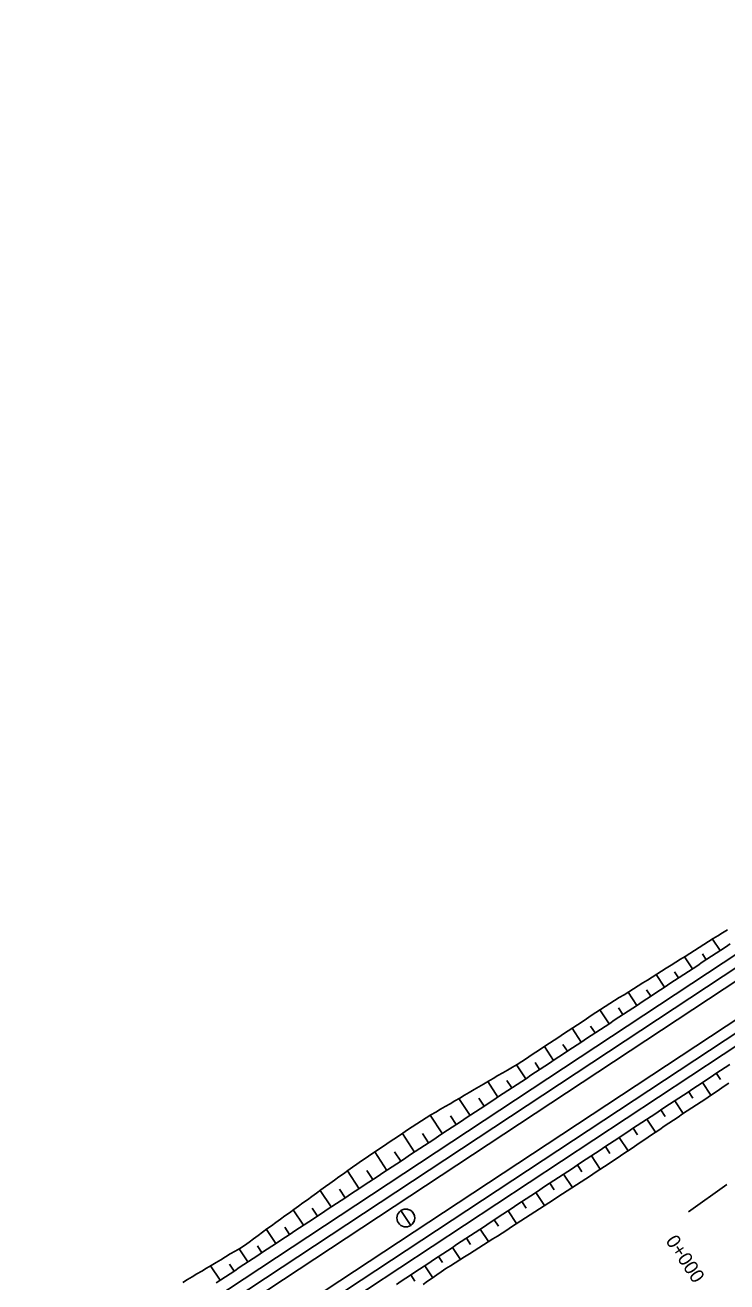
# Model space of a CAD drawing. Extents: x 6503541 to 6503743, y 5888004 to 5888145.
# Drawn here: x 6503592.607 to 6503594.125, y 5888048.414 to 5888051.132 of the extents above; entities that cross this region are included whole.
import ezdxf

# ---------------------------------------------------------------- set-up
doc = ezdxf.new("R2010")
doc.units = 0
doc.layers.add('12', color=7, linetype='Continuous')

msp = doc.modelspace()

# ---------------------------------------------------------------- linework, layer by layer
at = {"layer": '12'}
for p, q in [((6503592.6202, 5888048.0879), (6503601.3481, 5888053.842)), ((6503592.6334, 5888048.0679), (6503601.3614, 5888053.822)), ((6503592.6717, 5888048.0098), (6503601.3997, 5888053.7639)), ((6503592.6849, 5888047.9897), (6503601.4129, 5888053.7438)), ((6503592.607, 5888048.108), (6503596.172, 5888050.4583)), ((6503592.6981, 5888047.9697), (6503596.2638, 5888050.3205)), ((6503594.111, 5888049.1305), (6503594.0946, 5888049.1554)), ((6503594.0509, 5888049.0909), (6503594.0336, 5888049.117)), ((6503594.0725, 5888049.1234), (6503594.0809, 5888049.1107)), ((6503594.012, 5888049.0844), (6503594.0208, 5888049.0711)), ((6503593.9908, 5888049.0512), (6503593.9727, 5888049.0786)), ((6503593.9306, 5888049.0116), (6503593.9117, 5888049.0403)), ((6503593.9515, 5888049.0454), (6503593.9607, 5888049.0314)), ((6503593.8705, 5888048.972), (6503593.8508, 5888049.0019)), ((6503593.8908, 5888049.0067), (6503593.9006, 5888048.9918)), ((6503593.8104, 5888048.9324), (6503593.7907, 5888048.9623)), ((6503593.8306, 5888048.9672), (6503593.8405, 5888048.9522)), ((6503593.7503, 5888048.8927), (6503593.7305, 5888048.9227)), ((6503593.7705, 5888048.9275), (6503593.7804, 5888048.9125)), ((6503593.6902, 5888048.8531), (6503593.6702, 5888048.8834)), ((6503593.7104, 5888048.8879), (6503593.7203, 5888048.8729)), ((6503594.1119, 5888048.8512), (6503594.1029, 5888048.8648)), ((6503593.6301, 5888048.8135), (6503593.6081, 5888048.8469)), ((6503593.6497, 5888048.8492), (6503593.6601, 5888048.8333)), ((6503594.0729, 5888048.845), (6503594.091, 5888048.8174)), ((6503593.57, 5888048.7738), (6503593.5458, 5888048.8104)), ((6503593.5885, 5888048.8111), (6503593.6, 5888048.7937)), ((6503594.052, 5888048.8112), (6503594.0428, 5888048.8252)), ((6503593.9919, 5888048.7716), (6503593.9827, 5888048.7855)), ((6503594.0127, 5888048.8053), (6503594.0309, 5888048.7778)), ((6503593.5099, 5888048.7342), (6503593.4836, 5888048.774)), ((6503593.5273, 5888048.7731), (6503593.5399, 5888048.754)), ((6503593.9526, 5888048.7657), (6503593.9712, 5888048.7375)), ((6503593.4497, 5888048.6946), (6503593.4233, 5888048.7348)), ((6503593.4665, 5888048.7346), (6503593.4798, 5888048.7144)), ((6503593.932, 5888048.7316), (6503593.9226, 5888048.7459)), ((6503593.872, 5888048.6917), (6503593.8625, 5888048.7063)), ((6503593.8925, 5888048.7261), (6503593.9116, 5888048.6972)), ((6503593.3896, 5888048.6549), (6503593.3634, 5888048.6948)), ((6503593.4065, 5888048.6948), (6503593.4197, 5888048.6748)), ((6503593.8324, 5888048.6865), (6503593.8515, 5888048.6575)), ((6503593.3295, 5888048.6153), (6503593.3042, 5888048.6537)), ((6503593.3466, 5888048.6549), (6503593.3596, 5888048.6351)), ((6503593.812, 5888048.652), (6503593.8024, 5888048.6666)), ((6503593.7517, 5888048.6127), (6503593.7422, 5888048.627)), ((6503593.7723, 5888048.6468), (6503593.7914, 5888048.6178)), ((6503594.1255, 5888048.6246), (6503594.0423, 5888048.5655)), ((6503593.2694, 5888048.5757), (6503593.2457, 5888048.6117)), ((6503593.2872, 5888048.6142), (6503593.2995, 5888048.5955)), ((6503593.7122, 5888048.6072), (6503593.7309, 5888048.5787)), ((6503593.2093, 5888048.5361), (6503593.1873, 5888048.5694)), ((6503593.2279, 5888048.5732), (6503593.2394, 5888048.5559)), ((6503593.6521, 5888048.5676), (6503593.6705, 5888048.5397)), ((6503593.6914, 5888048.5733), (6503593.6821, 5888048.5874)), ((6503593.6311, 5888048.5339), (6503593.622, 5888048.5477)), ((6503593.1492, 5888048.4964), (6503593.129, 5888048.5271)), ((6503593.1687, 5888048.5322), (6503593.1792, 5888048.5162)), ((6503593.592, 5888048.5279), (6503593.6099, 5888048.5008)), ((6503593.0891, 5888048.4568), (6503593.0703, 5888048.4853)), ((6503593.1095, 5888048.4913), (6503593.1191, 5888048.4766)), ((6503593.5318, 5888048.4883), (6503593.549, 5888048.4623)), ((6503593.5707, 5888048.4948), (6503593.5619, 5888048.5081)), ((6503593.5102, 5888048.4557), (6503593.5018, 5888048.4685)), ((6503593.029, 5888048.4172), (6503593.0083, 5888048.4485)), ((6503593.0491, 5888048.452), (6503593.059, 5888048.437)), ((6503593.4717, 5888048.4487), (6503593.4889, 5888048.4226)), ((6503593.4505, 5888048.4155), (6503593.4417, 5888048.4289))]:
    msp.add_line(p, q, dxfattribs=at)
for points in [[(6503592.9479, 5888048.4124), (6503592.9582, 5888048.4185), (6503592.9685, 5888048.4247), (6503592.9788, 5888048.4309), (6503592.9891, 5888048.437), (6503592.9994, 5888048.4432), (6503593.0097, 5888048.4493), (6503593.0201, 5888048.4555), (6503593.0304, 5888048.4617), (6503593.0407, 5888048.4678), (6503593.051, 5888048.474), (6503593.0614, 5888048.48), (6503593.0717, 5888048.4861), (6503593.0818, 5888048.4927), (6503593.0915, 5888048.4998), (6503593.1012, 5888048.5069), (6503593.1109, 5888048.514), (6503593.1206, 5888048.521), (6503593.1303, 5888048.5281), (6503593.14, 5888048.5351), (6503593.1498, 5888048.5422), (6503593.1595, 5888048.5492), (6503593.1692, 5888048.5563), (6503593.1789, 5888048.5633), (6503593.1887, 5888048.5704), (6503593.1984, 5888048.5774), (6503593.2081, 5888048.5845), (6503593.2178, 5888048.5915), (6503593.2276, 5888048.5986), (6503593.2373, 5888048.6056), (6503593.247, 5888048.6127), (6503593.2567, 5888048.6197), (6503593.2665, 5888048.6268), (6503593.2762, 5888048.6338), (6503593.286, 5888048.6408), (6503593.2958, 5888048.6477), (6503593.3056, 5888048.6547), (6503593.3153, 5888048.6617), (6503593.3251, 5888048.6686), (6503593.3349, 5888048.6756), (6503593.3448, 5888048.6823), (6503593.3548, 5888048.689), (6503593.3648, 5888048.6957), (6503593.3748, 5888048.7024), (6503593.3847, 5888048.709), (6503593.3947, 5888048.7157), (6503593.4047, 5888048.7224), (6503593.4147, 5888048.729), (6503593.4246, 5888048.7357), (6503593.4346, 5888048.7424), (6503593.4446, 5888048.749), (6503593.4546, 5888048.7557), (6503593.4645, 5888048.7624), (6503593.4747, 5888048.7688), (6503593.4851, 5888048.7748), (6503593.4954, 5888048.7809), (6503593.5058, 5888048.787), (6503593.5162, 5888048.7931), (6503593.5266, 5888048.7991), (6503593.5369, 5888048.8052), (6503593.5473, 5888048.8113), (6503593.5577, 5888048.8173), (6503593.568, 5888048.8234), (6503593.5784, 5888048.8295), (6503593.5888, 5888048.8356), (6503593.5991, 5888048.8416), (6503593.6095, 5888048.8477), (6503593.6199, 5888048.8538), (6503593.6302, 5888048.8599), (6503593.6406, 5888048.8659), (6503593.651, 5888048.872), (6503593.6614, 5888048.8781), (6503593.6717, 5888048.8842), (6503593.6818, 5888048.8907), (6503593.6918, 5888048.8972), (6503593.7019, 5888048.9038), (6503593.7119, 5888048.9104), (6503593.7219, 5888048.917), (6503593.7319, 5888048.9236), (6503593.742, 5888048.9302), (6503593.752, 5888048.9368), (6503593.762, 5888048.9434), (6503593.772, 5888048.95), (6503593.782, 5888048.9566), (6503593.7921, 5888048.9632), (6503593.8021, 5888048.9698), (6503593.8121, 5888048.9764), (6503593.8221, 5888048.983), (6503593.8321, 5888048.9897), (6503593.8422, 5888048.9963), (6503593.8522, 5888049.0029), (6503593.8622, 5888049.0095), (6503593.8722, 5888049.0161), (6503593.8824, 5888049.0225), (6503593.8926, 5888049.0287), (6503593.9029, 5888049.0349), (6503593.9132, 5888049.0412), (6503593.9234, 5888049.0475), (6503593.9335, 5888049.0539), (6503593.9437, 5888049.0603), (6503593.9538, 5888049.0667), (6503593.964, 5888049.0731), (6503593.9741, 5888049.0795), (6503593.9843, 5888049.0859), (6503593.9944, 5888049.0923), (6503594.0046, 5888049.0987), (6503594.0147, 5888049.1051), (6503594.0249, 5888049.1115), (6503594.0351, 5888049.1179), (6503594.0452, 5888049.1243), (6503594.0554, 5888049.1307), (6503594.0655, 5888049.1371), (6503594.0757, 5888049.1435), (6503594.0858, 5888049.1499), (6503594.096, 5888049.1563), (6503594.1062, 5888049.1626), (6503594.1163, 5888049.169), (6503594.1265, 5888049.1754)], [(6503593.0203, 5888048.4115), (6503593.0303, 5888048.4181), (6503593.0404, 5888048.4247), (6503593.0504, 5888048.4313), (6503593.0604, 5888048.4379), (6503593.0704, 5888048.4445), (6503593.0804, 5888048.4511), (6503593.0904, 5888048.4577), (6503593.1005, 5888048.4644), (6503593.1105, 5888048.471), (6503593.1205, 5888048.4776), (6503593.1305, 5888048.4842), (6503593.1405, 5888048.4908), (6503593.1506, 5888048.4974), (6503593.1606, 5888048.504), (6503593.1706, 5888048.5106), (6503593.1806, 5888048.5172), (6503593.1906, 5888048.5238), (6503593.2007, 5888048.5304), (6503593.2107, 5888048.537), (6503593.2207, 5888048.5436), (6503593.2307, 5888048.5502), (6503593.2407, 5888048.5568), (6503593.2507, 5888048.5634), (6503593.2608, 5888048.57), (6503593.2708, 5888048.5766), (6503593.2808, 5888048.5832), (6503593.2908, 5888048.5898), (6503593.3008, 5888048.5965), (6503593.3109, 5888048.6031), (6503593.3209, 5888048.6097), (6503593.3309, 5888048.6163), (6503593.3409, 5888048.6229), (6503593.3509, 5888048.6295), (6503593.3609, 5888048.6361), (6503593.371, 5888048.6427), (6503593.381, 5888048.6493), (6503593.391, 5888048.6559), (6503593.401, 5888048.6625), (6503593.411, 5888048.6691), (6503593.4211, 5888048.6757), (6503593.4311, 5888048.6823), (6503593.4411, 5888048.6889), (6503593.4511, 5888048.6955), (6503593.4611, 5888048.7021), (6503593.4712, 5888048.7087), (6503593.4812, 5888048.7153), (6503593.4912, 5888048.7219), (6503593.5012, 5888048.7286), (6503593.5112, 5888048.7352), (6503593.5212, 5888048.7418), (6503593.5313, 5888048.7484), (6503593.5413, 5888048.755), (6503593.5513, 5888048.7616), (6503593.5613, 5888048.7682), (6503593.5713, 5888048.7748), (6503593.5814, 5888048.7814), (6503593.5914, 5888048.788), (6503593.6014, 5888048.7946), (6503593.6114, 5888048.8012), (6503593.6214, 5888048.8078), (6503593.6315, 5888048.8144), (6503593.6415, 5888048.821), (6503593.6515, 5888048.8276), (6503593.6615, 5888048.8342), (6503593.6715, 5888048.8408), (6503593.6815, 5888048.8474), (6503593.6916, 5888048.854), (6503593.7016, 5888048.8607), (6503593.7116, 5888048.8673), (6503593.7216, 5888048.8739), (6503593.7316, 5888048.8805), (6503593.7417, 5888048.8871), (6503593.7517, 5888048.8937), (6503593.7617, 5888048.9003), (6503593.7717, 5888048.9069), (6503593.7817, 5888048.9135), (6503593.7918, 5888048.9201), (6503593.8018, 5888048.9267), (6503593.8118, 5888048.9333), (6503593.8218, 5888048.9399), (6503593.8318, 5888048.9465), (6503593.8418, 5888048.9531), (6503593.8519, 5888048.9597), (6503593.8619, 5888048.9663), (6503593.8719, 5888048.9729), (6503593.8819, 5888048.9795), (6503593.8919, 5888048.9861), (6503593.902, 5888048.9928), (6503593.912, 5888048.9994), (6503593.922, 5888049.006), (6503593.932, 5888049.0126), (6503593.942, 5888049.0192), (6503593.9521, 5888049.0258), (6503593.9621, 5888049.0324), (6503593.9721, 5888049.039), (6503593.9821, 5888049.0456), (6503593.9921, 5888049.0522), (6503594.0021, 5888049.0588), (6503594.0122, 5888049.0654), (6503594.0222, 5888049.072), (6503594.0322, 5888049.0786), (6503594.0422, 5888049.0852), (6503594.0522, 5888049.0918), (6503594.0623, 5888049.0984), (6503594.0723, 5888049.105), (6503594.0823, 5888049.1116), (6503594.0923, 5888049.1182), (6503594.1023, 5888049.1249), (6503594.1123, 5888049.1315), (6503594.1224, 5888049.1381), (6503594.1324, 5888049.1447)], [(6503593.4105, 5888048.4083), (6503593.4205, 5888048.4149), (6503593.4305, 5888048.4215), (6503593.4406, 5888048.4281), (6503593.4506, 5888048.4347), (6503593.4606, 5888048.4413), (6503593.4706, 5888048.4479), (6503593.4806, 5888048.4545), (6503593.4906, 5888048.4612), (6503593.5007, 5888048.4678), (6503593.5107, 5888048.4744), (6503593.5207, 5888048.481), (6503593.5307, 5888048.4876), (6503593.5407, 5888048.4942), (6503593.5508, 5888048.5008), (6503593.5608, 5888048.5074), (6503593.5708, 5888048.514), (6503593.5808, 5888048.5206), (6503593.5908, 5888048.5272), (6503593.6009, 5888048.5338), (6503593.6109, 5888048.5404), (6503593.6209, 5888048.547), (6503593.6309, 5888048.5536), (6503593.6409, 5888048.5602), (6503593.6509, 5888048.5668), (6503593.661, 5888048.5734), (6503593.671, 5888048.58), (6503593.681, 5888048.5866), (6503593.691, 5888048.5933), (6503593.701, 5888048.5999), (6503593.7111, 5888048.6065), (6503593.7211, 5888048.6131), (6503593.7311, 5888048.6197), (6503593.7411, 5888048.6263), (6503593.7511, 5888048.6329), (6503593.7612, 5888048.6395), (6503593.7712, 5888048.6461), (6503593.7812, 5888048.6527), (6503593.7912, 5888048.6593), (6503593.8012, 5888048.6659), (6503593.8112, 5888048.6725), (6503593.8213, 5888048.6791), (6503593.8313, 5888048.6857), (6503593.8413, 5888048.6923), (6503593.8513, 5888048.6989), (6503593.8613, 5888048.7055), (6503593.8714, 5888048.7121), (6503593.8814, 5888048.7187), (6503593.8914, 5888048.7254), (6503593.9014, 5888048.732), (6503593.9114, 5888048.7386), (6503593.9215, 5888048.7452), (6503593.9315, 5888048.7518), (6503593.9415, 5888048.7584), (6503593.9515, 5888048.765), (6503593.9615, 5888048.7716), (6503593.9715, 5888048.7782), (6503593.9816, 5888048.7848), (6503593.9916, 5888048.7914), (6503594.0016, 5888048.798), (6503594.0116, 5888048.8046), (6503594.0216, 5888048.8112), (6503594.0317, 5888048.8178), (6503594.0417, 5888048.8244), (6503594.0517, 5888048.831), (6503594.0617, 5888048.8376), (6503594.0717, 5888048.8442), (6503594.0817, 5888048.8508), (6503594.0918, 5888048.8575), (6503594.1018, 5888048.8641), (6503594.1118, 5888048.8707), (6503594.1218, 5888048.8773), (6503594.1318, 5888048.8839)], [(6503593.4681, 5888048.4081), (6503593.478, 5888048.415), (6503593.4878, 5888048.4218), (6503593.4977, 5888048.4286), (6503593.5076, 5888048.4355), (6503593.5175, 5888048.4423), (6503593.5276, 5888048.4487), (6503593.5377, 5888048.4551), (6503593.5479, 5888048.4615), (6503593.558, 5888048.468), (6503593.5682, 5888048.4744), (6503593.5783, 5888048.4808), (6503593.5884, 5888048.4872), (6503593.5986, 5888048.4937), (6503593.6087, 5888048.5001), (6503593.6189, 5888048.5065), (6503593.629, 5888048.5129), (6503593.6391, 5888048.5194), (6503593.6492, 5888048.5259), (6503593.6593, 5888048.5324), (6503593.6693, 5888048.5389), (6503593.6794, 5888048.5454), (6503593.6895, 5888048.552), (6503593.6996, 5888048.5585), (6503593.7097, 5888048.565), (6503593.7197, 5888048.5715), (6503593.7298, 5888048.578), (6503593.7399, 5888048.5845), (6503593.75, 5888048.5911), (6503593.76, 5888048.5976), (6503593.7701, 5888048.6041), (6503593.7802, 5888048.6106), (6503593.7903, 5888048.6171), (6503593.8004, 5888048.6236), (6503593.8104, 5888048.6301), (6503593.8205, 5888048.6367), (6503593.8304, 5888048.6434), (6503593.8403, 5888048.6502), (6503593.8504, 5888048.6568), (6503593.8604, 5888048.6633), (6503593.8705, 5888048.6699), (6503593.8805, 5888048.6765), (6503593.8905, 5888048.6831), (6503593.9005, 5888048.6897), (6503593.9105, 5888048.6964), (6503593.9204, 5888048.7031), (6503593.9304, 5888048.7099), (6503593.9403, 5888048.7166), (6503593.9502, 5888048.7233), (6503593.9602, 5888048.73), (6503593.9701, 5888048.7367), (6503593.9801, 5888048.7435), (6503593.99, 5888048.7502), (6503594, 5888048.7569), (6503594.0099, 5888048.7636), (6503594.0198, 5888048.7703), (6503594.0298, 5888048.7771), (6503594.0398, 5888048.7836), (6503594.05, 5888048.7901), (6503594.0601, 5888048.7965), (6503594.07, 5888048.8032), (6503594.08, 5888048.8099), (6503594.0899, 5888048.8167), (6503594.0999, 5888048.8234), (6503594.1098, 5888048.8301), (6503594.1198, 5888048.8368), (6503594.1297, 5888048.8435)], [(6503593.4202, 5888048.5679), (6503593.4414, 5888048.5359)]]:
    msp.add_lwpolyline(points, dxfattribs=at)
msp.add_circle((6503593.4308, 5888048.5519), 0.0192, dxfattribs=at)
for start, end in [(358.9485, 123.3957), (303.3957, 358.9485)]:
    msp.add_arc((6503593.4308, 5888048.5519), 0.0192, start, end, dxfattribs=at)

# ---------------------------------------------------------------- texts
msp.add_text('0+000', height=0.03, rotation=303.7322, dxfattribs=at).set_placement((6503593.9918, 5888048.5023))

doc.saveas('drawing.dxf')
